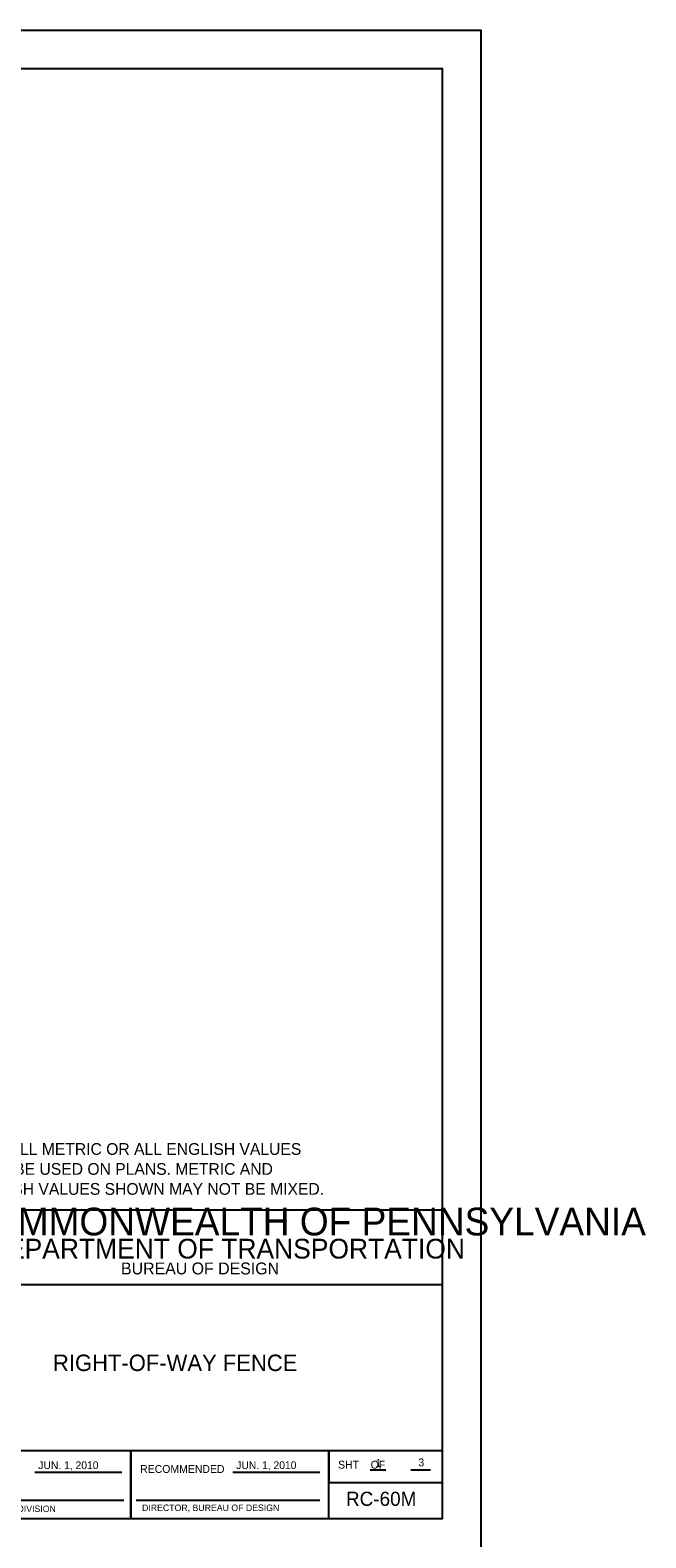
# Model space of a CAD drawing. Extents: x 13 to 918, y -903 to 879.
# Drawn here: x 679 to 918, y 292 to 879 of the extents above; entities that cross this region are included whole.
import ezdxf

# ---------------------------------------------------------------- set-up
doc = ezdxf.new("R2010")
doc.units = 0
for name, color, linetype in [('1', 7, 'Continuous'), ('2', 7, 'Continuous'), ('40', 7, 'Continuous'), ('PLT-BNDY', 7, 'Continuous')]:
    doc.layers.add(name, color=color, linetype=linetype)

msp = doc.modelspace()

# ---------------------------------------------------------------- linework, layer by layer
at = {"layer": '1'}
for p, q in [((680.7155, 317.91925), (714.602, 317.91925)), ((757.7135, 317.91925), (791.5835, 317.91925)), ((811.116, 318.90325), (817.258, 318.90325)), ((826.9255, 318.90325), (834.572, 318.90325)), ((644.0125, 307.11059), (715.262, 307.11059)), ((720.182, 307.11059), (791.522, 307.11059))]:
    msp.add_line(p, q, dxfattribs=at)
msp.add_lwpolyline([(839.2505, 299.93025), (839.2505, 863.93025), (53.2505, 863.93025), (53.2505, 299.93025), (839.2505, 299.93025), (839.2505, 326.28925), (639.2505, 326.28925), (639.2505, 390.96675), (839.2505, 390.96675), (839.2505, 419.93025), (639.2505, 419.93025), (639.2505, 299.93025), (718.052, 299.93025), (718.052, 326.28925), (718.052, 299.93025), (795.052, 299.93025), (795.052, 326.28925), (795.052, 313.97275), (839.2505, 313.97275)], dxfattribs=at)
at = {"layer": 'PLT-BNDY'}
msp.add_lwpolyline([(13.2505, 878.93025), (854.2505, 878.93025), (854.2505, 284.93025), (13.2505, 284.93025)], close=True, dxfattribs=at)

# ---------------------------------------------------------------- texts
at = {"layer": '1'}
for s, height, p in [('COMMONWEALTH OF PENNSYLVANIA', 10.7833725, (652.4015, 410.07375)), ('DEPARTMENT OF TRANSPORTATION', 7.6842885, (662.4625, 401.0795)), ('BUREAU OF DESIGN', 4.6220925, (714.237, 394.91725)), ('RIGHT-OF-WAY FENCE', 6.4000005, (687.75875, 357.32325)), ('JUN. 1, 2010', 3, (682.05403, 319.18625)), ('APPROVED', 0.019212, (682.2735, 317.86175)), ('RECOMMENDED', 3.048, (721.658, 317.6875)), ('JUN. 1, 2010', 3, (759.05203, 319.18625)), ('SHT    OF', 3.048, (798.656, 319.36025)), ('CHIEF, HWY. QA DIVISION', 2.5399995, (646.22964, 302.45387)), ('DIRECTOR, BUREAU OF DESIGN', 2.5399995, (722.41164, 302.85259)), ('RC-60M', 5.500001, (801.734, 304.87025))]:
    msp.add_text(s, height=height, dxfattribs=at).set_placement(p)
at = {"layer": '2'}
for s, p in [('1', (813.22875, 320.042)), ('3', (829.88425, 320.25675))]:
    msp.add_text(s, height=3.048, dxfattribs=at).set_placement(p)
at = {"layer": '40'}
for s, p in [('NOTE: EITHER ALL METRIC OR ALL ENGLISH VALUES', (626.4995, 441.419)), ('MUST BE USED ON PLANS. METRIC AND', (653.72425, 433.651)), ('ENGLISH VALUES SHOWN MAY NOT BE MIXED.', (653.65175, 425.88275))]:
    msp.add_text(s, height=4.558749, dxfattribs=at).set_placement(p)

doc.saveas('drawing.dxf')
